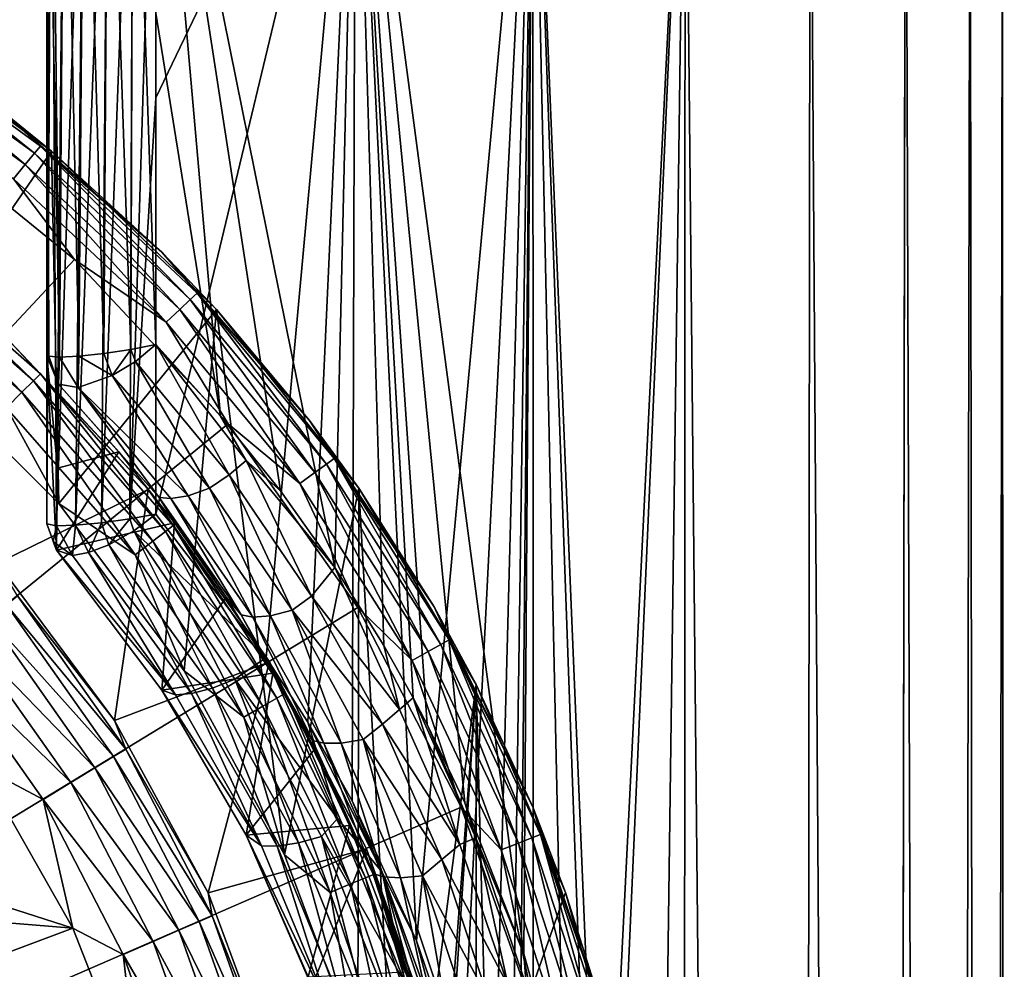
# Model space of a CAD drawing. Header units: metres. Extents: x -263 to 72, y -72 to 102.
# Tile 353 of 355: x 8 to 15, y 91 to 98. Entities that reach past the tile are written whole.
import ezdxf

# ---------------------------------------------------------------- set-up
doc = ezdxf.new("R2010")
doc.units = ezdxf.units.M
doc.layers.add('solid_FREE_STANDING_ONO_SW0004', color=7, linetype='CONTINUOUS')

msp = doc.modelspace()

# ---------------------------------------------------------------- linework, layer by layer
at = {"layer": 'solid_FREE_STANDING_ONO_SW0004'}
for points in [[(8, 101, 43.424297), (8, 94.98407, 32.286999), (8, 95.584366, 44.047344)], [(8, 100.977997, 43.60836), (8, 101, 43.424297), (8, 95.584366, 44.047344)], [(8, 101, 21.175703), (8, 100.977989, 20.991615), (8, 94.98407, 32.286999)], [(8, 101, 43.424297), (8, 101, 21.175703), (8, 94.98407, 32.286999)], [(8, 100.917305, 43.768986), (8, 100.977997, 43.60836), (8, 95.584366, 44.047344)], [(8, 100.977989, 20.991615), (8, 100.917267, 20.830952), (8, 94.98407, 32.286999)], [(8, 100.829338, 43.894203), (8, 100.917305, 43.768986), (8, 95.584366, 44.047344)], [(8, 100.917267, 20.830952), (8, 100.829323, 20.705791), (8, 94.98407, 32.286999)], [(8, 100.670486, 44.010342), (8, 100.829338, 43.894203), (8, 95.584366, 44.047344)], [(8, 100.829323, 20.705791), (8, 100.670525, 20.58968), (8, 94.98407, 32.286999)], [(8, 100.670525, 20.58968), (8, 100.500008, 20.55266), (8, 94.98407, 32.286999)], [(8, 100.670486, 44.010342), (8, 95.584366, 44.047344), (8, 98.042183, 44.04734)], [(8.033156, 100.500015, 20.373615), (8.070239, 94.343712, 20.29711), (8, 94.357201, 20.552658)], [(8, 97.428604, 20.55266), (8, 100.500008, 20.55266), (8.033156, 100.500015, 20.373615)], [(8.033156, 100.500015, 20.373615), (8, 94.357201, 20.552658), (8, 97.428604, 20.55266)], [(8, 100.500008, 20.55266), (8, 97.428604, 20.55266), (8, 94.98407, 32.286999)], [(8.091305, 95.574348, 44.335384), (8, 100.5, 44.04734), (8.012407, 95.581635, 44.158031)], [(8.012407, 95.581635, 44.158031), (8, 100.5, 44.04734), (8, 98.042183, 44.04734)], [(8.091305, 95.574348, 44.335384), (8.033154, 100.5, 44.226379), (8, 100.5, 44.04734)], [(8.091305, 95.574348, 44.335384), (8.128237, 100.5, 44.381695), (8.033154, 100.5, 44.226379)], [(8.033156, 100.500015, 20.373615), (8.12825, 100.500015, 20.218292), (8.070239, 94.343712, 20.29711)], [(8.272666, 100.500015, 20.107328), (8.208518, 94.347847, 20.14641), (8.070239, 94.343712, 20.29711)], [(8.12825, 100.500015, 20.218292), (8.272666, 100.500015, 20.107328), (8.070239, 94.343712, 20.29711)], [(8.091305, 95.574348, 44.335384), (8.231977, 95.580956, 44.469433), (8.128237, 100.5, 44.381695)], [(8.231977, 95.580956, 44.469433), (8.272643, 100.5, 44.492661), (8.128237, 100.5, 44.381695)], [(8.447244, 100.500015, 20.05545), (8.396598, 94.365669, 20.063469), (8.208518, 94.347847, 20.14641)], [(8.272666, 100.500015, 20.107328), (8.447244, 100.500015, 20.05545), (8.208518, 94.347847, 20.14641)], [(8.231977, 95.580956, 44.469433), (8.414865, 95.600487, 44.540039), (8.272643, 100.5, 44.492661)], [(8.414865, 95.600487, 44.540039), (8.447212, 100.5, 44.544544), (8.272643, 100.5, 44.492661)], [(8.628819, 100.500015, 20.069538), (8.603581, 94.394295, 20.063507), (8.396598, 94.365669, 20.063469)], [(8.447244, 100.500015, 20.05545), (8.628819, 100.500015, 20.069538), (8.396598, 94.365669, 20.063469)], [(8.414865, 95.600487, 44.540039), (8.612565, 95.630318, 44.534504), (8.447212, 100.5, 44.544544)], [(8.612565, 95.630318, 44.534504), (8.62878, 100.5, 44.530472), (8.447212, 100.5, 44.544544)], [(8.628819, 100.500015, 20.069538), (8.793303, 100.5, 20.147722), (8.603581, 94.394295, 20.063507)], [(8.603581, 94.394295, 20.063507), (8.793303, 100.5, 20.147722), (8.793303, 97.46463, 20.147722)], [(8.612565, 95.630318, 44.534504), (8.793332, 95.666016, 44.452255), (8.62878, 100.5, 44.530472)], [(8.62878, 100.5, 44.530472), (8.793332, 95.666016, 44.452255), (8.793083, 98.083031, 44.452435)], [(9.265684, 95.142426, 44.096062), (8.793269, 100.5, 44.452301), (8.793083, 98.083031, 44.452435)], [(8.793269, 100.5, 44.452301), (9.702305, 94.598351, 43.739635), (10.10006, 94.038971, 43.39003)], [(10.249725, 100.5, 43.251854), (8.793269, 100.5, 44.452301), (10.10006, 94.038971, 43.39003)], [(8.793269, 100.5, 44.452301), (9.265684, 95.142426, 44.096062), (9.702305, 94.598351, 43.739635)], [(8.793303, 97.46463, 20.147722), (8.793303, 100.5, 20.147722), (10.249727, 100.5, 21.348146)], [(8.793379, 94.429276, 20.147778), (8.793303, 97.46463, 20.147722), (10.249727, 100.5, 21.348146)], [(9.59822, 93.383934, 20.772894), (8.793379, 94.429276, 20.147778), (10.249727, 100.5, 21.348146)], [(9.902558, 92.911026, 21.033264), (9.59822, 93.383934, 20.772894), (10.249727, 100.5, 21.348146)], [(10.227036, 92.33783, 21.326954), (9.902558, 92.911026, 21.033264), (10.249727, 100.5, 21.348146)], [(10.249725, 100.5, 43.251854), (10.10006, 94.038971, 43.39003), (10.457141, 93.469711, 43.053986)], [(10.696074, 91.317268, 21.783632), (10.227036, 92.33783, 21.326954), (10.249727, 100.5, 21.348146)], [(10.249725, 100.5, 43.251854), (11.048408, 92.323959, 42.445576), (11.477407, 91.222214, 41.957596)], [(11.544021, 100.5, 41.877869), (10.249725, 100.5, 43.251854), (11.477407, 91.222214, 41.957596)], [(10.249725, 100.5, 43.251854), (10.77339, 92.895462, 42.737148), (11.048408, 92.323959, 42.445576)], [(10.249725, 100.5, 43.251854), (10.672138, 93.087746, 42.840656), (10.77339, 92.895462, 42.737148)], [(10.249725, 100.5, 43.251854), (10.457141, 93.469711, 43.053986), (10.672138, 93.087746, 42.840656)], [(10.696074, 91.317268, 21.783632), (10.249727, 100.5, 21.348146), (11.544022, 100.5, 22.722132)], [(11.029835, 90.337234, 22.134237), (10.696074, 91.317268, 21.783632), (11.544022, 100.5, 22.722132)], [(11.249065, 89.417755, 22.377373), (11.029835, 90.337234, 22.134237), (11.544022, 100.5, 22.722132)], [(11.375068, 88.558861, 22.522074), (11.249065, 89.417755, 22.377373), (11.544022, 100.5, 22.722132)], [(11.426547, 87.718071, 22.582283), (11.375068, 88.558861, 22.522074), (11.544022, 100.5, 22.722132)], [(11.426547, 87.718071, 22.582283), (11.544022, 100.5, 22.722132), (11.567839, 19.879263, 22.75091)], [(11.544021, 100.5, 41.877869), (11.477407, 91.222214, 41.957596), (11.767968, 90.194855, 41.601341)], [(11.544021, 100.5, 41.877869), (11.950817, 89.238487, 41.365208), (12.0502, 88.328178, 41.232677)], [(12.65551, 100.5, 40.352207), (11.544021, 100.5, 41.877869), (12.0502, 88.328178, 41.232677)], [(11.544021, 100.5, 41.877869), (11.767968, 90.194855, 41.601341), (11.950817, 89.238487, 41.365208)], [(11.544022, 100.5, 22.722132), (12.655511, 100.5, 24.247793), (11.567839, 19.879263, 22.75091)], [(12.655511, 100.5, 24.247793), (12.620208, 19.228374, 24.192572), (11.567839, 19.879263, 22.75091)], [(12.65551, 100.5, 40.352207), (12.0502, 88.328178, 41.232677), (12.079085, 87.443398, 41.193577)], [(12.65551, 100.5, 40.352207), (12.079085, 87.443398, 41.193577), (12.620223, 19.228363, 40.407406)], [(12.655511, 100.5, 24.247793), (13.469969, 18.64296, 25.700003), (12.620208, 19.228374, 24.192572)], [(12.65551, 100.5, 40.352207), (12.620223, 19.228363, 40.407406), (13.469981, 18.64295, 38.899971)], [(13.56659, 100.5, 38.699032), (12.65551, 100.5, 40.352207), (13.469981, 18.64295, 38.899971)], [(12.655511, 100.5, 24.247793), (13.566591, 100.5, 25.900969), (13.469969, 18.64296, 25.700003)], [(13.566591, 100.5, 25.900969), (14.112079, 18.161753, 27.215794), (13.469969, 18.64296, 25.700003)], [(13.56659, 100.5, 38.699032), (13.469981, 18.64295, 38.899971), (14.112088, 18.161745, 37.384182)], [(14.262833, 100.5, 36.944523), (13.56659, 100.5, 38.699032), (14.112088, 18.161745, 37.384182)], [(13.566591, 100.5, 25.900969), (14.262834, 100.5, 27.655478), (14.112079, 18.161753, 27.215794)], [(14.262834, 100.5, 27.655478), (14.562973, 17.802242, 28.705593), (14.112079, 18.161753, 27.215794)], [(14.262833, 100.5, 36.944523), (14.112088, 18.161745, 37.384182), (14.562979, 17.802237, 35.894382)], [(14.733212, 100.5, 35.116463), (14.262833, 100.5, 36.944523), (14.562979, 17.802237, 35.894382)], [(14.262834, 100.5, 27.655478), (14.733212, 100.5, 29.483538), (14.562973, 17.802242, 28.705593)], [(14.733212, 100.5, 29.483538), (14.846715, 17.566305, 30.161045), (14.562973, 17.802242, 28.705593)], [(14.733212, 100.5, 35.116463), (14.562979, 17.802237, 35.894382), (14.846718, 17.566301, 34.438931)], [(14.970279, 100.5, 33.243805), (14.733212, 100.5, 35.116463), (14.846718, 17.566301, 34.438931)], [(14.733212, 100.5, 29.483538), (14.970279, 100.5, 31.356197), (14.846715, 17.566305, 30.161045)], [(14.970279, 100.5, 31.356197), (14.9832, 17.450035, 31.590269), (14.846715, 17.566305, 30.161045)], [(14.970279, 100.5, 33.243805), (14.846718, 17.566301, 34.438931), (14.983201, 17.450033, 33.009712)], [(14.970279, 100.5, 33.243805), (14.983201, 17.450033, 33.009712), (14.9832, 17.450035, 31.590269)], [(14.970279, 100.5, 31.356197), (14.970279, 100.5, 33.243805), (14.9832, 17.450035, 31.590269)], [(8.03283, 97.075287, 50.099998), (7.007246, 95.586792, 50.099998), (6.688004, 98.060333, 50.099998)], [(8.03283, 97.075287, 50.099998), (6.688004, 98.060333, 50.099998), (7.607562, 97.418419, 236.618362)], [(8, 98.042183, 44.04734), (8, 95.584366, 44.047344), (8.012407, 95.581635, 44.158031)], [(8.793083, 98.083031, 44.452435), (8.793332, 95.666016, 44.452255), (9.265684, 95.142426, 44.096062)], [(6.648907, 97.976997, 236.906418), (6.591995, 97.887321, 237.016495), (7.841892, 96.979218, 237.016495)], [(7.909594, 97.061058, 236.906418), (6.685322, 98.034386, 236.769379), (6.648907, 97.976997, 236.906418)], [(7.909594, 97.061058, 236.906418), (6.648907, 97.976997, 236.906418), (7.841892, 96.979218, 237.016495)], [(6.685322, 98.034386, 236.769379), (7.952915, 97.113426, 236.769379), (7.607562, 97.418419, 236.618362)], [(7.909594, 97.061058, 236.906418), (7.952915, 97.113426, 236.769379), (6.685322, 98.034386, 236.769379)], [(7.841892, 96.979218, 237.016495), (6.591995, 97.887321, 237.016495), (7.756145, 96.875572, 237.08931)], [(8.603581, 94.394295, 20.063507), (8.793303, 97.46463, 20.147722), (8.793379, 94.429276, 20.147778)], [(8.03283, 97.075287, 50.099998), (7.607562, 97.418419, 236.618362), (8.837043, 96.34063, 236.618362)], [(7.952915, 97.113426, 236.769379), (8.837043, 96.34063, 236.618362), (7.607562, 97.418419, 236.618362)], [(8, 97.428604, 20.55266), (8, 94.357201, 20.552658), (8, 94.98407, 32.286999)], [(0, 87.5, 237.338333), (8.201362, 96.285088, 237.118027), (6.928835, 97.319946, 237.118027)], [(7.756145, 96.875572, 237.08931), (6.928835, 97.319946, 237.118027), (8.201362, 96.285088, 237.118027)], [(9.045543, 95.994331, 236.906418), (7.952915, 97.113426, 236.769379), (7.909594, 97.061058, 236.906418)], [(7.952915, 97.113426, 236.769379), (9.095085, 96.040855, 236.769379), (8.837043, 96.34063, 236.618362)], [(9.045543, 95.994331, 236.906418), (9.095085, 96.040855, 236.769379), (7.952915, 97.113426, 236.769379)], [(8.03283, 97.075287, 50.099998), (8.08554, 94.506157, 50.099998), (7.007246, 95.586792, 50.099998)], [(7.909594, 97.061058, 236.906418), (7.841892, 96.979218, 237.016495), (8.968118, 95.921623, 237.016495)], [(9.045543, 95.994331, 236.906418), (7.909594, 97.061058, 236.906418), (8.968118, 95.921623, 237.016495)], [(9.236791, 95.922096, 50.099998), (8.08554, 94.506157, 50.099998), (8.03283, 97.075287, 50.099998)], [(9.236791, 95.922096, 50.099998), (8.03283, 97.075287, 50.099998), (8.837043, 96.34063, 236.618362)], [(7.841892, 96.979218, 237.016495), (7.756145, 96.875572, 237.08931), (8.870056, 95.829536, 237.08931)], [(8.968118, 95.921623, 237.016495), (7.841892, 96.979218, 237.016495), (8.870056, 95.829536, 237.08931)], [(8.870056, 95.829536, 237.08931), (7.756145, 96.875572, 237.08931), (8.201362, 96.285088, 237.118027)], [(6.845798, 96.421616, 49.394096), (6.802841, 96.365631, 49.613689), (7.901839, 95.40184, 49.613689)], [(7.951735, 95.451736, 49.394096), (7.688756, 95.731499, 49.1651), (6.845798, 96.421616, 49.394096)], [(7.951735, 95.451736, 49.394096), (6.845798, 96.421616, 49.394096), (7.901839, 95.40184, 49.613689)], [(6.802841, 96.365631, 49.613689), (6.730399, 96.271225, 49.811272), (7.817695, 95.317696, 49.811272)], [(7.901839, 95.40184, 49.613689), (6.802841, 96.365631, 49.613689), (7.817695, 95.317696, 49.811272)], [(9.236791, 95.922096, 50.099998), (8.837043, 96.34063, 236.618362), (9.915398, 95.111496, 236.618362)], [(9.095085, 96.040855, 236.769379), (9.915398, 95.111496, 236.618362), (8.837043, 96.34063, 236.618362)], [(0, 87.5, 237.338333), (9.321238, 95.086479, 237.118027), (8.201362, 96.285088, 237.118027)], [(7.817695, 95.317696, 49.811272), (6.730399, 96.271225, 49.811272), (7.703778, 95.203781, 49.976337)], [(8.870056, 95.829536, 237.08931), (8.201362, 96.285088, 237.118027), (9.321238, 95.086479, 237.118027)], [(10.038837, 94.79364, 236.906418), (9.095085, 96.040855, 236.769379), (9.045543, 95.994331, 236.906418)], [(9.095085, 96.040855, 236.769379), (10.093821, 94.833588, 236.769379), (9.915398, 95.111496, 236.618362)], [(10.038837, 94.79364, 236.906418), (10.093821, 94.833588, 236.769379), (9.095085, 96.040855, 236.769379)], [(9.045543, 95.994331, 236.906418), (8.968118, 95.921623, 237.016495), (9.95291, 94.731216, 237.016495)], [(10.038837, 94.79364, 236.906418), (9.045543, 95.994331, 236.906418), (9.95291, 94.731216, 237.016495)], [(9.236791, 95.922096, 50.099998), (9.001716, 93.285049, 50.099998), (8.08554, 94.506157, 50.099998)], [(8.968118, 95.921623, 237.016495), (8.870056, 95.829536, 237.08931), (9.844081, 94.652145, 237.08931)], [(9.95291, 94.731216, 237.016495), (8.968118, 95.921623, 237.016495), (9.844081, 94.652145, 237.08931)], [(9.236791, 95.922096, 50.099998), (9.731882, 91.944405, 50.099998), (9.001716, 93.285049, 50.099998)], [(10.274277, 94.616989, 50.099998), (9.731882, 91.944405, 50.099998), (9.236791, 95.922096, 50.099998)], [(10.274277, 94.616989, 50.099998), (9.236791, 95.922096, 50.099998), (9.915398, 95.111496, 236.618362)], [(9.844081, 94.652145, 237.08931), (8.870056, 95.829536, 237.08931), (9.321238, 95.086479, 237.118027)], [(7.688756, 95.731499, 49.1651), (8.737915, 94.607979, 49.1651), (7.63832, 94.072136, 15.1651)], [(7.951735, 95.451736, 49.394096), (8.737915, 94.607979, 49.1651), (7.688756, 95.731499, 49.1651)], [(8.475329, 95.438972, 44.497051), (8.414865, 95.600487, 44.540039), (8.231977, 95.580956, 44.469433)], [(8.475329, 95.438972, 44.497051), (8.612565, 95.630318, 44.534504), (8.414865, 95.600487, 44.540039)], [(8.612565, 95.630318, 44.534504), (8.475329, 95.438972, 44.497051), (8.645178, 95.542763, 44.511097)], [(8.612565, 95.630318, 44.534504), (8.645178, 95.542763, 44.511097), (8.793332, 95.666016, 44.452255)], [(8.645178, 95.542763, 44.511097), (9.329706, 94.715591, 43.977737), (8.793332, 95.666016, 44.452255)], [(9.45322, 94.818825, 43.940327), (9.265684, 95.142426, 44.096062), (8.793332, 95.666016, 44.452255)], [(9.329706, 94.715591, 43.977737), (9.45322, 94.818825, 43.940327), (8.793332, 95.666016, 44.452255)], [(7.007246, 95.586792, 50.099998), (8.08554, 94.506157, 50.099998), (7.703778, 95.203781, 49.976337)], [(8, 95.584366, 44.047344), (8.077048, 94.763374, 31.909863), (8.085241, 95.377701, 44.105865)], [(8.012407, 95.581635, 44.158031), (8, 95.584366, 44.047344), (8.085241, 95.377701, 44.105865)], [(8, 95.584366, 44.047344), (8.068728, 94.164886, 20.537155), (8.077048, 94.763374, 31.909863)], [(8, 95.584366, 44.047344), (8, 94.357201, 20.552658), (8.068728, 94.164886, 20.537155)], [(8, 94.98407, 32.286999), (8, 94.357201, 20.552658), (8, 95.584366, 44.047344)], [(8.085241, 95.377701, 44.105865), (8.091305, 95.574348, 44.335384), (8.012407, 95.581635, 44.158031)], [(8.085241, 95.377701, 44.105865), (8.228065, 95.351288, 44.339314), (8.091305, 95.574348, 44.335384)], [(8.228065, 95.351288, 44.339314), (8.231977, 95.580956, 44.469433), (8.091305, 95.574348, 44.335384)], [(8.228065, 95.351288, 44.339314), (8.475329, 95.438972, 44.497051), (8.231977, 95.580956, 44.469433)], [(8.645178, 95.542763, 44.511097), (8.475329, 95.438972, 44.497051), (9.185611, 94.617729, 43.959595)], [(9.185611, 94.617729, 43.959595), (9.329706, 94.715591, 43.977737), (8.645178, 95.542763, 44.511097)], [(7.951735, 95.451736, 49.394096), (7.901839, 95.40184, 49.613689), (8.865635, 94.302841, 49.613689)], [(8.921618, 94.345795, 49.394096), (8.737915, 94.607979, 49.1651), (7.951735, 95.451736, 49.394096)], [(8.921618, 94.345795, 49.394096), (7.951735, 95.451736, 49.394096), (8.865635, 94.302841, 49.613689)], [(7.901839, 95.40184, 49.613689), (7.817695, 95.317696, 49.811272), (8.771227, 94.2304, 49.811272)], [(8.865635, 94.302841, 49.613689), (7.901839, 95.40184, 49.613689), (8.771227, 94.2304, 49.811272)], [(8.475329, 95.438972, 44.497051), (8.228065, 95.351288, 44.339314), (9.031053, 94.563034, 43.896366)], [(9.031053, 94.563034, 43.896366), (9.185611, 94.617729, 43.959595), (8.475329, 95.438972, 44.497051)], [(7.817695, 95.317696, 49.811272), (7.703778, 95.203781, 49.976337), (8.643415, 94.132324, 49.976337)], [(8.771227, 94.2304, 49.811272), (7.817695, 95.317696, 49.811272), (8.643415, 94.132324, 49.976337)], [(8.077048, 94.763374, 31.909863), (8.523384, 94.883202, 43.763828), (8.085241, 95.377701, 44.105865)], [(8.085241, 95.377701, 44.105865), (8.817371, 94.55056, 43.673698), (8.228065, 95.351288, 44.339314)], [(8.523384, 94.883202, 43.763828), (8.817371, 94.55056, 43.673698), (8.085241, 95.377701, 44.105865)], [(8.904256, 94.541878, 43.792908), (9.031053, 94.563034, 43.896366), (8.228065, 95.351288, 44.339314)], [(8.817371, 94.55056, 43.673698), (8.904256, 94.541878, 43.792908), (8.228065, 95.351288, 44.339314)], [(8.08554, 94.506157, 50.099998), (8.643415, 94.132324, 49.976337), (7.703778, 95.203781, 49.976337)], [(9.45322, 94.818825, 43.940327), (9.702305, 94.598351, 43.739635), (9.265684, 95.142426, 44.096062)], [(10.274277, 94.616989, 50.099998), (9.915398, 95.111496, 236.618362), (10.823915, 93.752426, 236.618362)], [(10.093821, 94.833588, 236.769379), (10.823915, 93.752426, 236.618362), (9.915398, 95.111496, 236.618362)], [(0, 87.5, 237.338333), (10.267349, 93.746735, 237.118027), (9.321238, 95.086479, 237.118027)], [(9.844081, 94.652145, 237.08931), (9.321238, 95.086479, 237.118027), (10.267349, 93.746735, 237.118027)], [(8.068728, 94.164886, 20.537155), (8.930939, 94.364914, 43.419449), (8.523384, 94.883202, 43.763828)], [(8.077048, 94.763374, 31.909863), (8.068728, 94.164886, 20.537155), (8.523384, 94.883202, 43.763828)], [(8.523384, 94.883202, 43.763828), (8.930939, 94.364914, 43.419449), (8.817371, 94.55056, 43.673698)], [(9.329706, 94.715591, 43.977737), (9.928854, 93.831482, 43.446777), (9.45322, 94.818825, 43.940327)], [(9.45322, 94.818825, 43.940327), (10.10006, 94.038971, 43.39003), (9.702305, 94.598351, 43.739635)], [(9.928854, 93.831482, 43.446777), (10.10006, 94.038971, 43.39003), (9.45322, 94.818825, 43.940327)], [(10.873815, 93.477928, 236.906418), (10.093821, 94.833588, 236.769379), (10.038837, 94.79364, 236.906418)], [(10.093821, 94.833588, 236.769379), (10.933371, 93.510674, 236.769379), (10.823915, 93.752426, 236.618362)], [(10.873815, 93.477928, 236.906418), (10.933371, 93.510674, 236.769379), (10.093821, 94.833588, 236.769379)], [(10.038837, 94.79364, 236.906418), (9.95291, 94.731216, 237.016495), (10.78074, 93.426765, 237.016495)], [(10.873815, 93.477928, 236.906418), (10.038837, 94.79364, 236.906418), (10.78074, 93.426765, 237.016495)], [(9.185611, 94.617729, 43.959595), (9.788011, 93.728294, 43.417618), (9.329706, 94.715591, 43.977737)], [(9.788011, 93.728294, 43.417618), (9.928854, 93.831482, 43.446777), (9.329706, 94.715591, 43.977737)], [(9.95291, 94.731216, 237.016495), (9.844081, 94.652145, 237.08931), (10.662858, 93.361954, 237.08931)], [(10.78074, 93.426765, 237.016495), (9.95291, 94.731216, 237.016495), (10.662858, 93.361954, 237.08931)], [(8.737915, 94.607979, 49.1651), (8.492105, 92.924126, 15.1651), (7.63832, 94.072136, 15.1651)], [(8.737915, 94.607979, 49.1651), (9.624332, 93.352074, 49.1651), (8.492105, 92.924126, 15.1651)], [(8.921618, 94.345795, 49.394096), (9.624332, 93.352074, 49.1651), (8.737915, 94.607979, 49.1651)], [(9.031053, 94.563034, 43.896366), (9.629674, 93.687141, 43.353676), (9.185611, 94.617729, 43.959595)], [(9.629674, 93.687141, 43.353676), (9.788011, 93.728294, 43.417618), (9.185611, 94.617729, 43.959595)], [(10.274277, 94.616989, 50.099998), (10.26692, 90.514641, 50.099998), (9.731882, 91.944405, 50.099998)], [(10.662858, 93.361954, 237.08931), (9.844081, 94.652145, 237.08931), (10.267349, 93.746735, 237.118027)], [(10.274277, 94.616989, 50.099998), (10.58761, 89.037849, 50.099998), (10.26692, 90.514641, 50.099998)], [(11.131383, 93.187027, 50.099998), (10.58761, 89.037849, 50.099998), (10.274277, 94.616989, 50.099998)], [(11.131383, 93.187027, 50.099998), (10.274277, 94.616989, 50.099998), (10.823915, 93.752426, 236.618362)], [(8.817371, 94.55056, 43.673698), (9.416688, 93.693054, 43.130077), (8.904256, 94.541878, 43.792908)], [(9.30717, 93.824219, 43.076706), (9.416688, 93.693054, 43.130077), (8.817371, 94.55056, 43.673698)], [(8.930939, 94.364914, 43.419449), (9.30717, 93.824219, 43.076706), (8.817371, 94.55056, 43.673698)], [(8.904256, 94.541878, 43.792908), (9.501991, 93.676979, 43.249664), (9.031053, 94.563034, 43.896366)], [(9.416688, 93.693054, 43.130077), (9.501991, 93.676979, 43.249664), (8.904256, 94.541878, 43.792908)], [(9.501991, 93.676979, 43.249664), (9.629674, 93.687141, 43.353676), (9.031053, 94.563034, 43.896366)], [(8.08554, 94.506157, 50.099998), (9.001716, 93.285049, 50.099998), (8.643415, 94.132324, 49.976337)], [(8.396598, 94.365669, 20.063469), (8.603581, 94.394295, 20.063507), (8.451902, 94.205002, 20.10372)], [(8.603581, 94.394295, 20.063507), (8.633851, 94.306664, 20.085384), (8.451902, 94.205002, 20.10372)], [(8.603581, 94.394295, 20.063507), (8.793379, 94.429276, 20.147778), (8.633851, 94.306664, 20.085384)], [(8.633851, 94.306664, 20.085384), (8.793379, 94.429276, 20.147778), (9.59822, 93.383934, 20.772894)], [(8, 94.357201, 20.552658), (8.070239, 94.343712, 20.29711), (8.068728, 94.164886, 20.537155)], [(8.070239, 94.343712, 20.29711), (8.187262, 94.126511, 20.292027), (8.046018, 94.229736, 20.409731)], [(8.070239, 94.343712, 20.29711), (8.046018, 94.229736, 20.409731), (8.068728, 94.164886, 20.537155)], [(8.068728, 94.164886, 20.537155), (8.837902, 93.145462, 21.158644), (8.930939, 94.364914, 43.419449)], [(8.070239, 94.343712, 20.29711), (8.208518, 94.347847, 20.14641), (8.187262, 94.126511, 20.292027)], [(8.208518, 94.347847, 20.14641), (8.303083, 94.14814, 20.180351), (8.187262, 94.126511, 20.292027)], [(8.208518, 94.347847, 20.14641), (8.396598, 94.365669, 20.063469), (8.303083, 94.14814, 20.180351)], [(8.396598, 94.365669, 20.063469), (8.451902, 94.205002, 20.10372), (8.303083, 94.14814, 20.180351)], [(9.207407, 93.159904, 20.713831), (8.451902, 94.205002, 20.10372), (8.633851, 94.306664, 20.085384)], [(9.369412, 93.225212, 20.691599), (8.633851, 94.306664, 20.085384), (9.59822, 93.383934, 20.772894)], [(9.207407, 93.159904, 20.713831), (8.633851, 94.306664, 20.085384), (9.369412, 93.225212, 20.691599)], [(8.865635, 94.302841, 49.613689), (8.771227, 94.2304, 49.811272), (9.574681, 93.027946, 49.811272)], [(8.837902, 93.145462, 21.158644), (9.30717, 93.824219, 43.076706), (8.930939, 94.364914, 43.419449)], [(8.921618, 94.345795, 49.394096), (8.865635, 94.302841, 49.613689), (9.677737, 93.08744, 49.613689)], [(9.677737, 93.08744, 49.613689), (8.865635, 94.302841, 49.613689), (9.574681, 93.027946, 49.811272)], [(9.738848, 93.122726, 49.394096), (9.624332, 93.352074, 49.1651), (8.921618, 94.345795, 49.394096)], [(9.738848, 93.122726, 49.394096), (8.921618, 94.345795, 49.394096), (9.677737, 93.08744, 49.613689)], [(8.771227, 94.2304, 49.811272), (8.643415, 94.132324, 49.976337), (9.435163, 92.947395, 49.976337)], [(9.574681, 93.027946, 49.811272), (8.771227, 94.2304, 49.811272), (9.435163, 92.947395, 49.976337)], [(8.046018, 94.229736, 20.409731), (8.187262, 94.126511, 20.292027), (8.068728, 94.164886, 20.537155)], [(8.937283, 93.111221, 20.905851), (8.837902, 93.145462, 21.158644), (8.068728, 94.164886, 20.537155)], [(8.937283, 93.111221, 20.905851), (8.068728, 94.164886, 20.537155), (8.187262, 94.126511, 20.292027)], [(9.055311, 93.120102, 20.791267), (8.303083, 94.14814, 20.180351), (8.451902, 94.205002, 20.10372)], [(9.055311, 93.120102, 20.791267), (8.451902, 94.205002, 20.10372), (9.207407, 93.159904, 20.713831)], [(8.937283, 93.111221, 20.905851), (8.187262, 94.126511, 20.292027), (8.303083, 94.14814, 20.180351)], [(8.937283, 93.111221, 20.905851), (8.303083, 94.14814, 20.180351), (9.055311, 93.120102, 20.791267)], [(9.001716, 93.285049, 50.099998), (9.435163, 92.947395, 49.976337), (8.643415, 94.132324, 49.976337)], [(7.784381, 93.833061, 14.913197), (7.63832, 94.072136, 15.1651), (8.492105, 92.924126, 15.1651)], [(9.928854, 93.831482, 43.446777), (10.572696, 93.002975, 42.910248), (10.10006, 94.038971, 43.39003)], [(10.10006, 94.038971, 43.39003), (10.572696, 93.002975, 42.910248), (10.457141, 93.469711, 43.053986)], [(7.703733, 93.767448, 14.679765), (7.784381, 93.833061, 14.913197), (8.574229, 92.714104, 14.913197)], [(8.574229, 92.714104, 14.913197), (7.784381, 93.833061, 14.913197), (8.492105, 92.924126, 15.1651)], [(8.837902, 93.145462, 21.158644), (9.647472, 93.269249, 42.744179), (9.30717, 93.824219, 43.076706)], [(9.30717, 93.824219, 43.076706), (9.647472, 93.269249, 42.744179), (9.416688, 93.693054, 43.130077)], [(9.788011, 93.728294, 43.417618), (10.446405, 92.895897, 42.932972), (9.928854, 93.831482, 43.446777)], [(9.928854, 93.831482, 43.446777), (10.446405, 92.895897, 42.932972), (10.572696, 93.002975, 42.910248)], [(0, 87.5, 237.338333), (11.021955, 92.291313, 237.118027), (10.267349, 93.746735, 237.118027)], [(7.579826, 93.666649, 14.480304), (7.703733, 93.767448, 14.679765), (8.485398, 92.660088, 14.679765)], [(8.485398, 92.660088, 14.679765), (7.703733, 93.767448, 14.679765), (8.574229, 92.714104, 14.913197)], [(9.629674, 93.687141, 43.353676), (10.146297, 92.757507, 42.828201), (9.788011, 93.728294, 43.417618)], [(9.788011, 93.728294, 43.417618), (10.30676, 92.785759, 42.893673), (10.446405, 92.895897, 42.932972)], [(10.146297, 92.757507, 42.828201), (10.30676, 92.785759, 42.893673), (9.788011, 93.728294, 43.417618)], [(10.662858, 93.361954, 237.08931), (10.267349, 93.746735, 237.118027), (11.021955, 92.291313, 237.118027)], [(11.131383, 93.187027, 50.099998), (10.823915, 93.752426, 236.618362), (11.547065, 92.286995, 236.618362)], [(10.933371, 93.510674, 236.769379), (11.547065, 92.286995, 236.618362), (10.823915, 93.752426, 236.618362)], [(7.420751, 93.537231, 14.327839), (7.579826, 93.666649, 14.480304), (8.348919, 92.577087, 14.480304)], [(8.348919, 92.577087, 14.480304), (7.579826, 93.666649, 14.480304), (8.485398, 92.660088, 14.679765)], [(9.416688, 93.693054, 43.130077), (9.937266, 92.778481, 42.601791), (9.501991, 93.676979, 43.249664)], [(9.647472, 93.269249, 42.744179), (9.937266, 92.778481, 42.601791), (9.416688, 93.693054, 43.130077)], [(9.501991, 93.676979, 43.249664), (10.019462, 92.756897, 42.722679), (9.629674, 93.687141, 43.353676)], [(9.937266, 92.778481, 42.601791), (10.019462, 92.756897, 42.722679), (9.501991, 93.676979, 43.249664)], [(10.019462, 92.756897, 42.722679), (10.146297, 92.757507, 42.828201), (9.629674, 93.687141, 43.353676)], [(7.236895, 93.38765, 14.232326), (7.420751, 93.537231, 14.327839), (8.173703, 92.470535, 14.327839)], [(8.173703, 92.470535, 14.327839), (7.420751, 93.537231, 14.327839), (8.348919, 92.577087, 14.480304)], [(10.572696, 93.002975, 42.910248), (10.672138, 93.087746, 42.840656), (10.457141, 93.469711, 43.053986)], [(10.873815, 93.477928, 236.906418), (10.78074, 93.426765, 237.016495), (11.438551, 92.028839, 237.016495)], [(11.537305, 92.06794, 236.906418), (10.933371, 93.510674, 236.769379), (10.873815, 93.477928, 236.906418)], [(11.537305, 92.06794, 236.906418), (10.873815, 93.477928, 236.906418), (11.438551, 92.028839, 237.016495)], [(10.933371, 93.510674, 236.769379), (11.600494, 92.092964, 236.769379), (11.547065, 92.286995, 236.618362)], [(11.537305, 92.06794, 236.906418), (11.600494, 92.092964, 236.769379), (10.933371, 93.510674, 236.769379)], [(7.971192, 92.347389, 14.232326), (7.517358, 92.587189, 14.2), (7.236895, 93.38765, 14.232326)], [(7.971192, 92.347389, 14.232326), (7.236895, 93.38765, 14.232326), (8.173703, 92.470535, 14.327839)], [(9.369412, 93.225212, 20.691599), (9.59822, 93.383934, 20.772894), (10.120056, 92.209473, 21.268059)], [(9.59822, 93.383934, 20.772894), (9.902558, 92.911026, 21.033264), (10.120056, 92.209473, 21.268059)], [(10.78074, 93.426765, 237.016495), (10.662858, 93.361954, 237.08931), (11.313477, 91.979324, 237.08931)], [(11.438551, 92.028839, 237.016495), (10.78074, 93.426765, 237.016495), (11.313477, 91.979324, 237.08931)], [(9.624332, 93.352074, 49.1651), (9.174696, 91.666763, 15.1651), (8.492105, 92.924126, 15.1651)], [(9.624332, 93.352074, 49.1651), (10.331496, 91.987175, 49.1651), (9.174696, 91.666763, 15.1651)], [(9.738848, 93.122726, 49.394096), (10.331496, 91.987175, 49.1651), (9.624332, 93.352074, 49.1651)], [(11.313477, 91.979324, 237.08931), (10.662858, 93.361954, 237.08931), (11.021955, 92.291313, 237.118027)], [(8.837902, 93.145462, 21.158644), (9.452627, 92.087257, 21.725204), (9.647472, 93.269249, 42.744179)], [(9.001716, 93.285049, 50.099998), (9.731882, 91.944405, 50.099998), (9.435163, 92.947395, 49.976337)], [(9.834538, 92.030487, 21.293865), (9.207407, 93.159904, 20.713831), (9.369412, 93.225212, 20.691599)], [(10.002387, 92.077538, 21.270004), (9.369412, 93.225212, 20.691599), (10.120056, 92.209473, 21.268059)], [(9.834538, 92.030487, 21.293865), (9.369412, 93.225212, 20.691599), (10.002387, 92.077538, 21.270004)], [(9.452627, 92.087257, 21.725204), (9.948019, 92.710487, 42.431007), (9.647472, 93.269249, 42.744179)], [(9.647472, 93.269249, 42.744179), (9.948019, 92.710487, 42.431007), (9.937266, 92.778481, 42.601791)], [(9.68019, 92.006409, 21.373215), (9.055311, 93.120102, 20.791267), (9.207407, 93.159904, 20.713831)], [(9.68019, 92.006409, 21.373215), (9.207407, 93.159904, 20.713831), (9.834538, 92.030487, 21.293865)], [(10.27424, 80.382957, 50.099998), (10.700359, 87.5, 50.099998), (11.131383, 93.187027, 50.099998)], [(10.27424, 80.382957, 50.099998), (11.131383, 93.187027, 50.099998), (11.131365, 81.812935, 50.099998)], [(11.131383, 93.187027, 50.099998), (10.700359, 87.5, 50.099998), (10.58761, 89.037849, 50.099998)], [(11.213719, 90.050003, 50.099998), (11.131365, 81.812935, 50.099998), (11.131383, 93.187027, 50.099998)], [(11.782865, 91.668762, 50.099998), (11.131383, 93.187027, 50.099998), (11.547065, 92.286995, 236.618362)], [(11.213719, 90.050003, 50.099998), (11.131383, 93.187027, 50.099998), (11.782865, 91.668762, 50.099998)], [(9.563706, 92.008324, 21.489697), (9.452627, 92.087257, 21.725204), (8.837902, 93.145462, 21.158644)], [(9.563706, 92.008324, 21.489697), (8.837902, 93.145462, 21.158644), (8.937283, 93.111221, 20.905851)], [(9.563706, 92.008324, 21.489697), (8.937283, 93.111221, 20.905851), (9.055311, 93.120102, 20.791267)], [(9.563706, 92.008324, 21.489697), (9.055311, 93.120102, 20.791267), (9.68019, 92.006409, 21.373215)], [(9.677737, 93.08744, 49.613689), (9.574681, 93.027946, 49.811272), (10.21431, 91.730904, 49.811272)], [(9.738848, 93.122726, 49.394096), (9.677737, 93.08744, 49.613689), (10.32425, 91.776443, 49.613689)], [(10.32425, 91.776443, 49.613689), (9.677737, 93.08744, 49.613689), (10.21431, 91.730904, 49.811272)], [(10.389443, 91.803452, 49.394096), (10.331496, 91.987175, 49.1651), (9.738848, 93.122726, 49.394096)], [(10.389443, 91.803452, 49.394096), (9.738848, 93.122726, 49.394096), (10.32425, 91.776443, 49.613689)], [(10.572696, 93.002975, 42.910248), (11.010929, 92.019356, 42.437038), (10.672138, 93.087746, 42.840656)], [(11.127957, 92.068565, 42.356098), (10.77339, 92.895462, 42.737148), (10.672138, 93.087746, 42.840656)], [(11.010929, 92.019356, 42.437038), (11.127957, 92.068565, 42.356098), (10.672138, 93.087746, 42.840656)], [(9.574681, 93.027946, 49.811272), (9.435163, 92.947395, 49.976337), (10.065471, 91.669258, 49.976337)], [(10.21431, 91.730904, 49.811272), (9.574681, 93.027946, 49.811272), (10.065471, 91.669258, 49.976337)], [(9.731882, 91.944405, 50.099998), (10.065471, 91.669258, 49.976337), (9.435163, 92.947395, 49.976337)], [(10.446405, 92.895897, 42.932972), (11.010929, 92.019356, 42.437038), (10.572696, 93.002975, 42.910248)], [(8.574229, 92.714104, 14.913197), (8.492105, 92.924126, 15.1651), (9.174696, 91.666763, 15.1651)], [(10.444341, 91.817062, 21.53619), (9.902558, 92.911026, 21.033264), (10.227036, 92.33783, 21.326954)], [(10.444341, 91.817062, 21.53619), (10.120056, 92.209473, 21.268059), (9.902558, 92.911026, 21.033264)], [(10.30676, 92.785759, 42.893673), (10.880869, 91.910233, 42.454441), (10.446405, 92.895897, 42.932972)], [(10.446405, 92.895897, 42.932972), (10.880869, 91.910233, 42.454441), (11.010929, 92.019356, 42.437038)], [(11.127957, 92.068565, 42.356098), (11.048408, 92.323959, 42.445576), (10.77339, 92.895462, 42.737148)], [(9.937266, 92.778481, 42.601791), (10.376772, 91.806564, 42.108093), (10.019462, 92.756897, 42.722679)], [(10.207952, 92.1567, 42.143879), (10.376772, 91.806564, 42.108093), (9.937266, 92.778481, 42.601791)], [(9.948019, 92.710487, 42.431007), (10.207952, 92.1567, 42.143879), (9.937266, 92.778481, 42.601791)], [(10.019462, 92.756897, 42.722679), (10.454634, 91.781998, 42.231266), (10.146297, 92.757507, 42.828201)], [(10.376772, 91.806564, 42.108093), (10.454634, 91.781998, 42.231266), (10.019462, 92.756897, 42.722679)], [(10.146297, 92.757507, 42.828201), (10.579143, 91.775101, 42.339302), (10.30676, 92.785759, 42.893673)], [(10.454634, 91.781998, 42.231266), (10.579143, 91.775101, 42.339302), (10.146297, 92.757507, 42.828201)], [(10.30676, 92.785759, 42.893673), (10.740211, 91.791473, 42.407162), (10.880869, 91.910233, 42.454441)], [(10.579143, 91.775101, 42.339302), (10.740211, 91.791473, 42.407162), (10.30676, 92.785759, 42.893673)], [(8.348919, 92.577087, 14.480304), (8.485398, 92.660088, 14.679765), (9.108996, 91.456596, 14.679765)], [(8.485398, 92.660088, 14.679765), (8.574229, 92.714104, 14.913197), (9.204355, 91.498016, 14.913197)], [(9.108996, 91.456596, 14.679765), (8.485398, 92.660088, 14.679765), (9.204355, 91.498016, 14.913197)], [(9.204355, 91.498016, 14.913197), (8.574229, 92.714104, 14.913197), (9.174696, 91.666763, 15.1651)], [(9.452627, 92.087257, 21.725204), (10.207952, 92.1567, 42.143879), (9.948019, 92.710487, 42.431007)], [(7.517358, 92.587189, 14.2), (8.189825, 91.408913, 14.2), (4.94855, 92.448647, 14.2)], [(7.971192, 92.347389, 14.232326), (8.189825, 91.408913, 14.2), (7.517358, 92.587189, 14.2)], [(8.173703, 92.470535, 14.327839), (8.348919, 92.577087, 14.480304), (8.962487, 91.39296, 14.480304)], [(8.962487, 91.39296, 14.480304), (8.348919, 92.577087, 14.480304), (9.108996, 91.456596, 14.679765)], [(8.189825, 91.408913, 14.2), (5.663198, 91.614388, 14.2), (4.94855, 92.448647, 14.2)], [(7.971192, 92.347389, 14.232326), (8.173703, 92.470535, 14.327839), (8.774394, 91.311256, 14.327839)], [(8.774394, 91.311256, 14.327839), (8.173703, 92.470535, 14.327839), (8.962487, 91.39296, 14.480304)], [(0, 87.5, 237.338333), (11.571659, 90.746056, 237.118027), (11.021955, 92.291313, 237.118027)], [(8.557, 91.216827, 14.232326), (8.189825, 91.408913, 14.2), (7.971192, 92.347389, 14.232326)], [(8.557, 91.216827, 14.232326), (7.971192, 92.347389, 14.232326), (8.774394, 91.311256, 14.327839)], [(10.444341, 91.817062, 21.53619), (10.227036, 92.33783, 21.326954), (10.696074, 91.317268, 21.783632)], [(11.313477, 91.979324, 237.08931), (11.021955, 92.291313, 237.118027), (11.571659, 90.746056, 237.118027)], [(11.127957, 92.068565, 42.356098), (11.477407, 91.222214, 41.957596), (11.048408, 92.323959, 42.445576)], [(11.782865, 91.668762, 50.099998), (11.547065, 92.286995, 236.618362), (12.073097, 90.738876, 236.618362)], [(11.600494, 92.092964, 236.769379), (12.073097, 90.738876, 236.618362), (11.547065, 92.286995, 236.618362)], [(9.452627, 92.087257, 21.725204), (9.90468, 91.054176, 22.187838), (10.207952, 92.1567, 42.143879)], [(9.90468, 91.054176, 22.187838), (10.612346, 91.090195, 41.663971), (10.207952, 92.1567, 42.143879)], [(10.002387, 92.077538, 21.270004), (10.120056, 92.209473, 21.268059), (10.616191, 91.002975, 21.767124)], [(10.444341, 91.817062, 21.53619), (10.616191, 91.002975, 21.767124), (10.120056, 92.209473, 21.268059)], [(10.207952, 92.1567, 42.143879), (10.612346, 91.090195, 41.663971), (10.376772, 91.806564, 42.108093)], [(9.452627, 92.087257, 21.725204), (9.993467, 90.841927, 22.137974), (9.90468, 91.054176, 22.187838)], [(10.057613, 90.81855, 22.007067), (9.993467, 90.841927, 22.137974), (9.452627, 92.087257, 21.725204)], [(10.057613, 90.81855, 22.007067), (9.452627, 92.087257, 21.725204), (9.563706, 92.008324, 21.489697)], [(10.324601, 90.820076, 21.804817), (9.834538, 92.030487, 21.293865), (10.002387, 92.077538, 21.270004)], [(10.496089, 90.848671, 21.778505), (10.002387, 92.077538, 21.270004), (10.616191, 91.002975, 21.767124)], [(10.324601, 90.820076, 21.804817), (10.002387, 92.077538, 21.270004), (10.496089, 90.848671, 21.778505)], [(12.018845, 90.585915, 236.906418), (11.600494, 92.092964, 236.769379), (11.537305, 92.06794, 236.906418)], [(11.600494, 92.092964, 236.769379), (12.084671, 90.602814, 236.769379), (12.073097, 90.738876, 236.618362)], [(12.018845, 90.585915, 236.906418), (12.084671, 90.602814, 236.769379), (11.600494, 92.092964, 236.769379)], [(10.057613, 90.81855, 22.007067), (9.563706, 92.008324, 21.489697), (9.68019, 92.006409, 21.373215)], [(10.170392, 90.809654, 21.887297), (9.68019, 92.006409, 21.373215), (9.834538, 92.030487, 21.293865)], [(10.057613, 90.81855, 22.007067), (9.68019, 92.006409, 21.373215), (10.170392, 90.809654, 21.887297)], [(10.170392, 90.809654, 21.887297), (9.834538, 92.030487, 21.293865), (10.324601, 90.820076, 21.804817)], [(10.880869, 91.910233, 42.454441), (11.364408, 90.986954, 42.01907), (11.010929, 92.019356, 42.437038)], [(11.010929, 92.019356, 42.437038), (11.364408, 90.986954, 42.01907), (11.127957, 92.068565, 42.356098)], [(11.494963, 90.993294, 41.928589), (11.477407, 91.222214, 41.957596), (11.127957, 92.068565, 42.356098)], [(11.364408, 90.986954, 42.01907), (11.494963, 90.993294, 41.928589), (11.127957, 92.068565, 42.356098)], [(11.438551, 92.028839, 237.016495), (11.313477, 91.979324, 237.08931), (11.785674, 90.526047, 237.08931)], [(11.537305, 92.06794, 236.906418), (11.438551, 92.028839, 237.016495), (11.915969, 90.559502, 237.016495)], [(11.915969, 90.559502, 237.016495), (11.438551, 92.028839, 237.016495), (11.785674, 90.526047, 237.08931)], [(12.018845, 90.585915, 236.906418), (11.537305, 92.06794, 236.906418), (11.915969, 90.559502, 237.016495)], [(10.331496, 91.987175, 49.1651), (9.672335, 90.325401, 15.1651), (9.174696, 91.666763, 15.1651)], [(10.331496, 91.987175, 49.1651), (10.846236, 90.538704, 49.1651), (9.672335, 90.325401, 15.1651)], [(9.731882, 91.944405, 50.099998), (10.26692, 90.514641, 50.099998), (10.065471, 91.669258, 49.976337)], [(10.389443, 91.803452, 49.394096), (10.846236, 90.538704, 49.1651), (10.331496, 91.987175, 49.1651)], [(11.785674, 90.526047, 237.08931), (11.313477, 91.979324, 237.08931), (11.571659, 90.746056, 237.118027)], [(10.740211, 91.791473, 42.407162), (11.228996, 90.87606, 42.033859), (10.880869, 91.910233, 42.454441)], [(10.880869, 91.910233, 42.454441), (11.228996, 90.87606, 42.033859), (11.364408, 90.986954, 42.01907)], [(10.389443, 91.803452, 49.394096), (10.32425, 91.776443, 49.613689), (10.794113, 90.392273, 49.613689)], [(10.376772, 91.806564, 42.108093), (10.730562, 90.776779, 41.673622), (10.454634, 91.781998, 42.231266)], [(10.612346, 91.090195, 41.663971), (10.730562, 90.776779, 41.673622), (10.376772, 91.806564, 42.108093)], [(10.862273, 90.410538, 49.394096), (10.846236, 90.538704, 49.1651), (10.389443, 91.803452, 49.394096)], [(10.862273, 90.410538, 49.394096), (10.389443, 91.803452, 49.394096), (10.794113, 90.392273, 49.613689)], [(10.444341, 91.817062, 21.53619), (10.696074, 91.317268, 21.783632), (10.872109, 90.639572, 21.975088)], [(10.444341, 91.817062, 21.53619), (10.872109, 90.639572, 21.975088), (10.616191, 91.002975, 21.767124)], [(10.579143, 91.775101, 42.339302), (10.924439, 90.740982, 41.911404), (10.740211, 91.791473, 42.407162)], [(10.740211, 91.791473, 42.407162), (11.084814, 90.747025, 41.982452), (11.228996, 90.87606, 42.033859)], [(10.924439, 90.740982, 41.911404), (11.084814, 90.747025, 41.982452), (10.740211, 91.791473, 42.407162)], [(10.21431, 91.730904, 49.811272), (10.065471, 91.669258, 49.976337), (10.523557, 90.319778, 49.976337)], [(10.32425, 91.776443, 49.613689), (10.21431, 91.730904, 49.811272), (10.67917, 90.361473, 49.811272)], [(10.67917, 90.361473, 49.811272), (10.21431, 91.730904, 49.811272), (10.523557, 90.319778, 49.976337)], [(10.794113, 90.392273, 49.613689), (10.32425, 91.776443, 49.613689), (10.67917, 90.361473, 49.811272)], [(10.454634, 91.781998, 42.231266), (10.803341, 90.752594, 41.799942), (10.579143, 91.775101, 42.339302)], [(10.730562, 90.776779, 41.673622), (10.803341, 90.752594, 41.799942), (10.454634, 91.781998, 42.231266)], [(10.803341, 90.752594, 41.799942), (10.924439, 90.740982, 41.911404), (10.579143, 91.775101, 42.339302)], [(9.204355, 91.498016, 14.913197), (9.174696, 91.666763, 15.1651), (9.672335, 90.325401, 15.1651)], [(10.26692, 90.514641, 50.099998), (10.523557, 90.319778, 49.976337), (10.065471, 91.669258, 49.976337)], [(11.213719, 90.050003, 50.099998), (11.782865, 91.668762, 50.099998), (12.237136, 90.050003, 50.099998)], [(12.237136, 90.050003, 53.299999), (11.782865, 91.668762, 50.099998), (12.073097, 90.738876, 236.618362)], [(12.237136, 90.050003, 53.299999), (12.237136, 90.050003, 50.099998), (11.782865, 91.668762, 50.099998)], [(8.189825, 91.408913, 14.2), (6.235667, 90.677216, 14.2), (5.663198, 91.614388, 14.2)], [(8.962487, 91.39296, 14.480304), (9.108996, 91.456596, 14.679765), (9.562911, 90.179405, 14.679765)], [(9.108996, 91.456596, 14.679765), (9.204355, 91.498016, 14.913197), (9.663022, 90.207451, 14.913197)], [(9.562911, 90.179405, 14.679765), (9.108996, 91.456596, 14.679765), (9.663022, 90.207451, 14.913197)], [(9.663022, 90.207451, 14.913197), (9.204355, 91.498016, 14.913197), (9.672335, 90.325401, 15.1651)], [(8.189825, 91.408913, 14.2), (8.680184, 90.155289, 14.2), (6.235667, 90.677216, 14.2)], [(8.557, 91.216827, 14.232326), (8.680184, 90.155289, 14.2), (8.189825, 91.408913, 14.2)], [(8.774394, 91.311256, 14.327839), (8.962487, 91.39296, 14.480304), (9.409101, 90.136307, 14.480304)], [(9.409101, 90.136307, 14.480304), (8.962487, 91.39296, 14.480304), (9.562911, 90.179405, 14.679765)], [(8.557, 91.216827, 14.232326), (8.774394, 91.311256, 14.327839), (9.211636, 90.080978, 14.327839)], [(9.211636, 90.080978, 14.327839), (8.774394, 91.311256, 14.327839), (9.409101, 90.136307, 14.480304)], [(10.872109, 90.639572, 21.975088), (10.696074, 91.317268, 21.783632), (11.029835, 90.337234, 22.134237)], [(8.983409, 90.017036, 14.232326), (8.680184, 90.155289, 14.2), (8.557, 91.216827, 14.232326)], [(8.983409, 90.017036, 14.232326), (8.557, 91.216827, 14.232326), (9.211636, 90.080978, 14.327839)], [(11.494963, 90.993294, 41.928589), (11.767968, 90.194855, 41.601341), (11.477407, 91.222214, 41.957596)]]:
    msp.add_3dface(points, dxfattribs=at)

doc.saveas('drawing.dxf')
